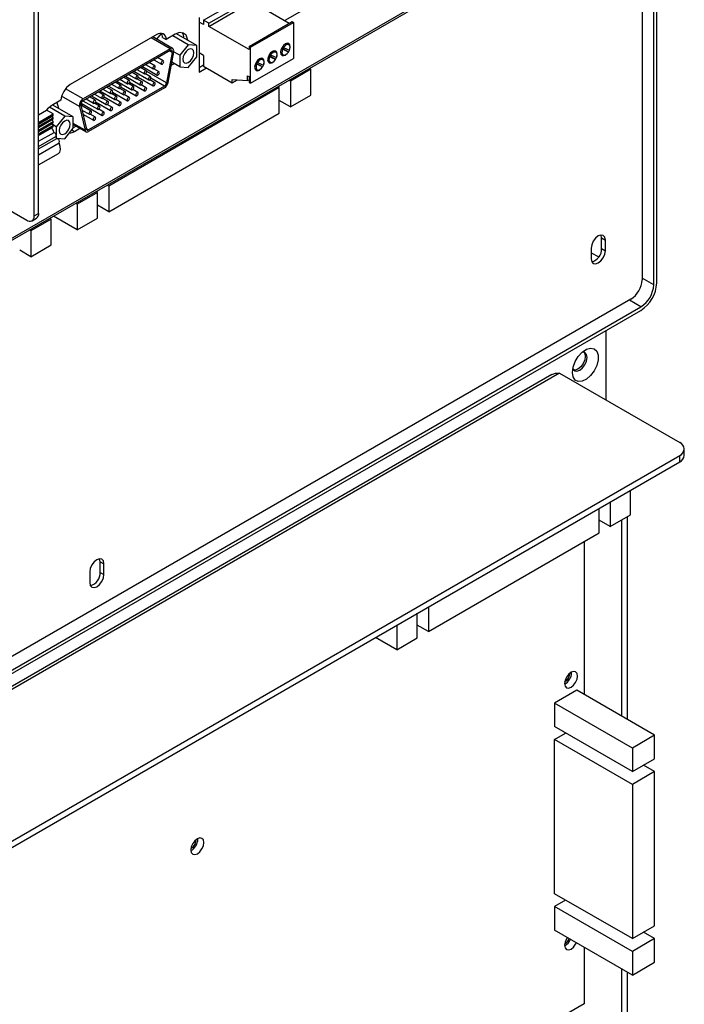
# Model space of a CAD drawing. Header units: millimetres. Extents: x 7146 to 9108, y -1574 to -663.
# Tile 287 of 289: x 8981 to 9108, y -1171 to -983. Entities that reach past the tile are written whole.
import ezdxf

# ---------------------------------------------------------------- set-up
doc = ezdxf.new("R2010")
doc.units = ezdxf.units.MM
doc.header["$LTSCALE"] = 3

msp = doc.modelspace()

# ---------------------------------------------------------------- linework, layer by layer
at = {"linetype": 'Continuous', "lineweight": 30}
for p, q in [((9102.03, -1033.66), (9102.03, -920.33)), ((9102.61, -1033.32), (9102.61, -920)), ((9099.8, -930.56), (9099.8, -1032.74)), ((8961.38, -1035.72), (9092.76, -959.88)), ((8962.06, -1034.93), (9092.59, -959.57)), ((8983.92, -1020.56), (8983.92, -979.57)), ((8984.76, -1020.07), (8984.76, -979.08)), ((9016.18, -983.22), (9024.39, -978.49)), ((9017.21, -983.82), (9025.41, -979.08)), ((9017.21, -984.43), (9025.41, -979.69)), ((9025.41, -979.69), (9032.54, -983.81)), ((9038.49, -979.37), (9031.67, -983.31)), ((9015.34, -982.73), (9015.34, -993.15)), ((9016.18, -983.22), (9016.18, -984.08)), ((9017.21, -983.82), (9016.18, -983.22)), ((9024.87, -988.24), (9033.07, -983.5)), ((9033.07, -983.5), (9033.33, -983.65)), ((9016.18, -984.08), (9015.34, -983.59)), ((9017.21, -984.43), (9017.21, -983.82)), ((9024.87, -988.85), (9017.21, -984.43)), ((9025.13, -988.39), (9033.33, -983.65)), ((9033.33, -983.65), (9033.33, -990.51)), ((9007.29, -985.99), (8990.78, -995.52)), ((9009.81, -988.68), (9006.22, -986.61)), ((9010.31, -988.63), (9006.52, -986.44)), ((9008.1, -985.75), (9007.22, -986.84)), ((9008.35, -986.52), (9009.06, -986.93)), ((9010.82, -985.91), (9009.06, -986.93)), ((9013.29, -987.91), (9010.32, -986.2)), ((9014.92, -988.06), (9011.02, -985.81)), ((9009.81, -988.68), (8993.22, -998.26)), ((9009.81, -989), (8993.22, -998.58)), ((9010.22, -989.37), (9009.7, -989.07)), ((9013.29, -987.91), (9011.67, -989.93)), ((9014.92, -988.06), (9013.29, -987.91)), ((9014.91, -990.23), (9014.92, -988.06)), ((9024.87, -988.24), (9024.87, -988.85)), ((9025.13, -988.39), (9024.87, -988.24)), ((9025.13, -995.25), (9025.13, -988.39)), ((9029.99, -989.35), (9029.54, -989.09)), ((9031.26, -988.78), (9031.05, -988.66)), ((9032.4, -989.31), (9031.1, -988.56)), ((9031.45, -988.44), (9031.24, -988.32)), ((9032.4, -989.31), (9031.26, -988.78)), ((9031.45, -988.44), (9032.58, -988.96)), ((9032.47, -987.93), (9032.02, -987.67)), ((9006.74, -990.77), (9008.19, -991.61)), ((9008.53, -991.01), (9007.43, -990.38)), ((9010.22, -989.37), (9009.14, -995.18)), ((9010.5, -989.29), (9009.42, -995.1)), ((9011.67, -989.93), (9010.5, -989.26)), ((9011.67, -989.93), (9011.67, -992.1)), ((9013.29, -992.24), (9014.91, -990.23)), ((9016.18, -989.96), (9015.34, -989.47)), ((9016.18, -989.96), (9016.18, -992)), ((9025.13, -995.25), (9033.33, -990.51)), ((9027.52, -990.78), (9027.07, -990.52)), ((9028.44, -991), (9028.89, -991.26)), ((9028.78, -990.23), (9028.57, -990.11)), ((9029.91, -990.75), (9028.62, -990)), ((9028.98, -989.85), (9028.78, -989.73)), ((9029.91, -990.75), (9028.78, -990.23)), ((9028.98, -989.85), (9030.12, -990.37)), ((9030.92, -989.57), (9031.37, -989.83)), ((9003.51, -992.64), (9004.95, -993.48)), ((9005.29, -992.88), (9004.19, -992.25)), ((9004.48, -992.08), (9004.42, -992.38)), ((9004.53, -992.05), (9007.38, -993.69)), ((9005.13, -991.71), (9006.57, -992.54)), ((9006.91, -991.95), (9005.81, -991.31)), ((9007.72, -993.1), (9006.74, -992.53)), ((9010.02, -991.84), (9010.63, -991.5)), ((9011.67, -992.1), (9010.14, -991.21)), ((9011.67, -992.1), (9013.29, -992.24)), ((9016.18, -991.84), (9015.34, -992.33)), ((9015.34, -993.15), (9016.75, -992.33)), ((9016.18, -992), (9021.68, -995.18)), ((9025.97, -992.43), (9026.42, -992.69)), ((9026.31, -991.64), (9026.1, -991.52)), ((9027.45, -992.16), (9026.15, -991.41)), ((9026.5, -991.29), (9026.29, -991.17)), ((9027.45, -992.16), (9026.31, -991.64)), ((9026.5, -991.29), (9027.63, -991.82)), ((9036.66, -992.6), (9032.77, -994.84)), ((9036.66, -992.6), (9036.37, -992.43)), ((9036.66, -997.5), (9036.66, -992.6)), ((9000.27, -994.51), (9001.71, -995.35)), ((9002.05, -994.75), (9000.95, -994.12)), ((9001.3, -993.92), (9004.14, -995.56)), ((9001.89, -993.58), (9003.33, -994.41)), ((9003.67, -993.82), (9002.57, -993.18)), ((9002.92, -992.98), (9005.76, -994.63)), ((9004.48, -994.97), (9003.5, -994.4)), ((9003.71, -994.13), (9006.57, -995.77)), ((9006.1, -994.03), (9005.12, -993.46)), ((9009.14, -995.18), (9005.36, -993)), ((9006.91, -995.18), (9005.93, -994.61)), ((9008.73, -995.8), (9006.15, -994.31)), ((9021.68, -994.56), (9024.61, -994.74)), ((9021.68, -995.18), (9021.68, -994.56)), ((9021.68, -995.18), (9022.65, -994.62)), ((9024.61, -993.84), (9024.87, -993.99)), ((9024.61, -994.74), (9024.61, -993.84)), ((9024.61, -994.74), (9024.87, -994.59)), ((9024.87, -993.99), (9024.87, -995.09)), ((9032.77, -994.84), (9032.48, -994.68)), ((8993.22, -998.26), (8989.88, -996.33)), ((9008.73, -995.8), (8994.29, -1004.13)), ((9008.73, -996.12), (8994.29, -1004.46)), ((8997.03, -996.38), (8998.47, -997.22)), ((8998.82, -996.62), (8997.71, -995.99)), ((8998.06, -995.79), (9000.9, -997.43)), ((9030.64, -996.07), (8998.12, -1014.85)), ((8998.65, -995.45), (9000.09, -996.28)), ((9000.44, -995.69), (8999.33, -995.05)), ((8999.68, -994.85), (9002.52, -996.49)), ((9001.25, -996.84), (9000.26, -996.27)), ((9000.48, -996), (9003.33, -997.64)), ((9002.86, -995.9), (9001.88, -995.33)), ((9002.1, -995.06), (9004.95, -996.71)), ((9003.67, -997.05), (9002.69, -996.48)), ((9005.29, -996.12), (9004.31, -995.55)), ((9024.87, -995.09), (9025.13, -995.25)), ((9030.64, -996.07), (9030.36, -995.9)), ((9030.64, -1000.97), (9030.64, -996.07)), ((9032.77, -994.84), (9032.77, -999.74)), ((8989.01, -998.5), (8987.26, -999.52)), ((8992.53, -999.66), (8989.15, -997.71)), ((8993.79, -998.25), (8995.23, -999.08)), ((8995.58, -998.49), (8994.48, -997.85)), ((8994.82, -997.66), (8997.66, -999.3)), ((8995.41, -997.32), (8996.85, -998.15)), ((8997.2, -997.56), (8996.1, -996.92)), ((8996.44, -996.72), (8999.28, -998.36)), ((8998.01, -998.71), (8997.02, -998.14)), ((8997.24, -997.87), (9000.09, -999.51)), ((8999.63, -997.77), (8998.64, -997.2)), ((8998.86, -996.93), (9001.71, -998.58)), ((9000.44, -998.92), (8999.45, -998.35)), ((9002.05, -997.99), (9001.07, -997.42)), ((9032.77, -999.74), (9030.64, -998.52)), ((9032.77, -999.74), (9036.66, -997.5)), ((8984.76, -1001.25), (8986.29, -1000.38)), ((8987.55, -1001.11), (8986.29, -1000.38)), ((8989.73, -1001.52), (8986.81, -999.83)), ((8991.35, -1001.66), (8987.45, -999.41)), ((8988.26, -998.93), (8988.52, -1000.03)), ((8992.53, -999.66), (8993.6, -1004.23)), ((8992.8, -999.42), (8993.88, -1004)), ((8994.77, -1000.57), (8992.81, -999.44)), ((8992.84, -999.07), (8996.85, -1001.38)), ((8993.22, -999.28), (8992.88, -999.48)), ((8993.02, -1000.36), (8994.43, -1001.17)), ((8993.2, -998.59), (8996.04, -1000.23)), ((8996.39, -999.64), (8995.4, -999.07)), ((8995.62, -998.8), (8998.47, -1000.45)), ((8997.2, -1000.79), (8996.21, -1000.22)), ((8998.82, -999.85), (8997.83, -999.29)), ((8984.76, -1002.72), (8987.55, -1001.11)), ((8984.76, -1002.99), (8987.55, -1001.38)), ((8984.76, -1003.03), (8987.33, -1001.55)), ((8984.76, -1003.45), (8987.55, -1001.84)), ((8984.76, -1003.68), (8987.55, -1002.07)), ((8987.33, -1001.55), (8987.55, -1001.38)), ((8987.55, -1001.84), (8987.33, -1001.55)), ((8987.54, -1002.58), (8987.33, -1002.2)), ((8987.55, -1001.38), (8987.55, -1001.11)), ((8987.55, -1002.07), (8987.55, -1001.84)), ((8989.73, -1001.52), (8988.11, -1003.54)), ((8991.35, -1001.66), (8989.73, -1001.52)), ((8991.35, -1003.83), (8991.35, -1001.66)), ((8993.21, -1001.15), (8995.23, -1002.32)), ((8995.58, -1001.72), (8994.59, -1001.15)), ((8998.12, -1019.75), (9030.64, -1000.97)), ((8984.76, -1004.19), (8987.54, -1002.58)), ((8984.76, -1004.39), (8987.54, -1002.79)), ((8984.76, -1004.43), (8987.33, -1002.95)), ((8984.76, -1004.91), (8987.52, -1003.32)), ((8984.76, -1005.15), (8987.52, -1003.56)), ((8984.76, -1005.25), (8987.3, -1003.78)), ((8987.3, -1003.78), (8987.3, -1003.69)), ((8987.33, -1002.95), (8987.54, -1002.79)), ((8987.52, -1003.32), (8987.33, -1002.95)), ((8988.11, -1003.54), (8987.43, -1003.14)), ((8987.52, -1003.56), (8987.52, -1003.32)), ((8987.54, -1002.79), (8987.54, -1002.58)), ((8988.11, -1003.54), (8988.11, -1005.14)), ((8989.73, -1005.84), (8991.35, -1003.83)), ((8993.6, -1004.23), (8991.35, -1002.93)), ((8991.35, -1003.1), (8993.79, -1004.51)), ((8991.93, -1003.43), (8991.35, -1003.76)), ((8991.58, -1004.45), (8992.63, -1003.84)), ((8994.29, -1004.13), (8993.85, -1003.88)), ((8984.76, -1006.33), (8987.7, -1004.64)), ((8984.76, -1007.31), (8988.04, -1005.42)), ((8984.76, -1007.79), (8988.25, -1005.78)), ((8988.11, -1005.3), (8988.11, -1005.48)), ((8988.23, -1005.71), (8989.73, -1005.84)), ((8991.08, -1004.16), (8991.58, -1004.45)), ((8984.76, -1008.89), (8988.66, -1006.64)), ((8984.76, -1010.8), (8988.54, -1008.62)), ((8969.63, -1013.95), (8982.5, -1021.38)), ((8998.12, -1014.85), (8997.83, -1014.68)), ((8998.12, -1014.85), (8998.12, -1019.75)), ((8996, -1016.07), (8992.11, -1018.32)), ((8996, -1016.07), (8995.71, -1015.91)), ((8996, -1020.97), (8996, -1016.07)), ((8992.11, -1018.32), (8991.82, -1018.15)), ((8992.11, -1018.32), (8992.11, -1023.22)), ((8998.12, -1019.75), (8996, -1018.52)), ((8983.5, -1021.48), (8984.35, -1020.99)), ((8983.92, -1020.56), (8984.76, -1020.07)), ((8987.16, -1021.17), (8986.87, -1021.01)), ((8992.11, -1023.22), (8987.58, -1020.6)), ((8992.11, -1023.22), (8996, -1020.97)), ((8987.16, -1021.17), (8983.27, -1023.42)), ((8987.16, -1026.07), (8987.16, -1021.17)), ((8983.27, -1023.42), (8982.98, -1023.25)), ((8983.27, -1023.42), (8983.27, -1028.32)), ((9092.09, -1024.74), (9092.8, -1025.15)), ((9092.09, -1026.78), (9092.09, -1024.74)), ((8983.27, -1028.32), (8987.16, -1026.07)), ((9092.8, -1027.19), (9092.8, -1025.15)), ((8983.27, -1028.32), (8981.15, -1027.09)), ((9090.11, -1026.7), (9090.11, -1028.74)), ((9090.11, -1027.56), (9091.53, -1028.37)), ((9092.09, -1026.78), (9092.8, -1027.19)), ((9102.03, -1033.66), (9099.8, -1032.39)), ((9097.68, -1036.41), (8908.88, -1145.4)), ((8910.79, -1146.87), (9099.59, -1037.88)), ((9099.59, -1037.88), (9097.38, -1036.59)), ((8910.79, -1147.54), (9099.59, -1038.55)), ((9092.87, -1042.43), (9092.87, -1055.6)), ((9082.62, -1050.78), (8931.01, -1138.3)), ((9084.07, -1050.52), (8931.26, -1138.73)), ((9084.07, -1050.52), (9106.98, -1063.75)), ((9107.86, -1066.2), (9107.86, -1064.97)), ((8958.41, -1151.96), (9106.98, -1066.2)), ((8958.41, -1153.18), (9106.98, -1067.42)), ((9106.98, -1067.42), (9106.98, -1066.2)), ((9097.61, -1077.52), (9097.61, -1072.83)), ((9093.72, -1075.07), (9093.72, -1079.77)), ((9091.6, -1080.99), (9091.6, -1076.3)), ((9093.72, -1079.77), (9091.6, -1078.55)), ((9093.72, -1079.77), (9097.61, -1077.52)), ((9095.95, -1115.92), (9095.95, -1078.48)), ((9097.01, -1116.54), (9097.01, -1077.87)), ((9059.07, -1099.77), (9091.6, -1080.99)), ((9088.77, -1082.63), (9088.77, -1111.78)), ((8996.49, -1086.46), (8997.2, -1086.87)), ((8996.49, -1088.5), (8996.49, -1086.46)), ((8994.51, -1088.42), (8994.51, -1090.46)), ((8996.49, -1088.5), (8997.2, -1088.91)), ((8997.2, -1088.91), (8997.2, -1086.87)), ((9059.07, -1095.08), (9059.07, -1099.77)), ((9056.95, -1101), (9056.95, -1096.3)), ((9053.06, -1098.55), (9053.06, -1103.24)), ((9059.07, -1099.77), (9056.95, -1098.55)), ((9053.06, -1103.24), (9048.99, -1100.89)), ((9053.06, -1103.24), (9056.95, -1101)), ((9086.01, -1107.82), (9086.01, -1107.73)), ((9086.36, -1107.62), (9086.36, -1107.5)), ((9087.35, -1110.96), (9083.11, -1113.41)), ((9102.2, -1119.54), (9087.35, -1110.96)), ((9083.11, -1113.41), (9083.11, -1117.9)), ((9097.96, -1121.99), (9083.11, -1113.41)), ((9097.96, -1126.48), (9083.11, -1117.9)), ((9083.11, -1120.35), (9085.23, -1119.13)), ((9083.11, -1149.75), (9083.11, -1120.35)), ((9097.96, -1128.93), (9083.11, -1120.35)), ((9102.2, -1119.54), (9097.96, -1121.99)), ((9102.2, -1124.03), (9102.2, -1119.54)), ((9097.96, -1121.99), (9097.96, -1126.48)), ((9097.96, -1126.48), (9102.2, -1124.03)), ((9102.2, -1126.48), (9100.08, -1125.25)), ((9102.2, -1126.48), (9097.96, -1128.93)), ((9102.2, -1155.87), (9102.2, -1126.48)), ((9097.96, -1128.93), (9097.96, -1158.32)), ((9015.12, -1139.35), (9015.12, -1139.24)), ((9014.77, -1139.56), (9014.77, -1139.47)), ((9097.96, -1158.32), (9083.11, -1149.75)), ((9085.23, -1150.97), (9083.11, -1152.2)), ((9083.11, -1152.2), (9083.11, -1156.69)), ((9097.96, -1160.77), (9083.11, -1152.2)), ((9097.96, -1158.32), (9102.2, -1155.87)), ((9097.96, -1165.26), (9083.11, -1156.69)), ((9102.2, -1158.32), (9100.08, -1157.1)), ((9102.2, -1158.32), (9097.96, -1160.77)), ((9102.2, -1162.81), (9102.2, -1158.32)), ((9088.77, -1159.96), (9088.77, -1170.73)), ((9097.96, -1160.77), (9097.96, -1165.26)), ((9097.96, -1165.26), (9102.2, -1162.81)), ((9095.95, -1175.29), (9095.95, -1164.1)), ((9097.01, -1174.67), (9097.01, -1164.71)), ((9088.77, -1170.73), (9074.77, -1178.82))]:
    msp.add_line(p, q, dxfattribs=at)
at = {"linetype": 'Continuous', "lineweight": 30, "flags": 128}
for points in [[(9013.18, -987.06), (9013.15, -986.83), (9012.87, -986.1), (9012.34, -985.68), (9011.63, -985.61), (9010.82, -985.91)], [(9010.5, -989.29), (9010.52, -989.09), (9010.5, -988.92), (9010.45, -988.78), (9010.36, -988.67), (9010.25, -988.6), (9010.12, -988.58), (9009.97, -988.61), (9009.81, -988.68)], [(9010.22, -989.37), (9010.23, -989.25), (9010.22, -989.15), (9010.19, -989.06), (9010.14, -989), (9010.07, -988.96), (9009.99, -988.95), (9009.9, -988.96), (9009.81, -989)], [(9014.35, -989.47), (9014.27, -989.04), (9014.04, -988.78), (9013.7, -988.71), (9013.29, -988.85), (9012.89, -989.18), (9012.54, -989.65), (9012.31, -990.18), (9012.23, -990.69), (9012.31, -991.11), (9012.54, -991.38), (9012.89, -991.44), (9013.29, -991.3), (9013.7, -990.98), (9014.04, -990.51), (9014.27, -989.98), (9014.35, -989.47)], [(9030.15, -990.26), (9030.19, -990.16), (9030.26, -989.72), (9030.19, -989.35), (9029.99, -989.12), (9029.69, -989.06), (9029.34, -989.18)], [(9031.81, -987.76), (9031.46, -988.04), (9031.16, -988.44), (9030.96, -988.9), (9030.89, -989.35), (9030.96, -989.71), (9031.16, -989.94), (9031.46, -990), (9031.81, -989.88), (9032.16, -989.6), (9032.23, -989.52)], [(9031.26, -988.78), (9031.16, -989.13), (9031.15, -989.45), (9031.23, -989.7), (9031.4, -989.85), (9031.63, -989.88), (9031.89, -989.79), (9032.16, -989.59), (9032.4, -989.31)], [(9032.58, -988.96), (9032.68, -988.62), (9032.69, -988.3), (9032.6, -988.06), (9032.44, -987.91), (9032.21, -987.88), (9031.95, -987.96), (9031.68, -988.16), (9031.45, -988.44)], [(9032.63, -988.83), (9032.66, -988.73), (9032.73, -988.29), (9032.66, -987.92), (9032.46, -987.69), (9032.16, -987.63), (9031.81, -987.76)], [(9032.39, -989.3), (9032.46, -989.19), (9032.58, -988.96)], [(9008.6, -991.17), (9008.58, -991.07), (9008.53, -991.01), (9008.45, -991), (9008.36, -991.03), (9008.27, -991.1), (9008.19, -991.21), (9008.14, -991.33), (9008.12, -991.45), (9008.14, -991.55), (9008.19, -991.61), (9008.27, -991.62), (9008.36, -991.59), (9008.45, -991.51), (9008.53, -991.41), (9008.58, -991.29), (9008.6, -991.17)], [(9026.86, -990.61), (9026.51, -990.9), (9026.21, -991.3), (9026.01, -991.76), (9025.94, -992.21), (9026.01, -992.57), (9026.21, -992.8), (9026.51, -992.86), (9026.86, -992.74), (9027.21, -992.45), (9027.28, -992.38)], [(9027.63, -991.82), (9027.73, -991.47), (9027.74, -991.16), (9027.65, -990.92), (9027.49, -990.77), (9027.26, -990.74), (9027, -990.82), (9026.73, -991.01), (9026.5, -991.29)], [(9027.68, -991.69), (9027.71, -991.59), (9027.78, -991.14), (9027.71, -990.78), (9027.51, -990.55), (9027.21, -990.49), (9026.86, -990.61)], [(9029.34, -989.18), (9028.98, -989.47), (9028.69, -989.87), (9028.49, -990.33), (9028.42, -990.78), (9028.49, -991.14), (9028.69, -991.37), (9028.98, -991.43), (9029.34, -991.31), (9029.69, -991.02), (9029.76, -990.95)], [(9028.78, -990.23), (9028.68, -990.57), (9028.67, -990.88), (9028.76, -991.13), (9028.92, -991.28), (9029.15, -991.31), (9029.41, -991.22), (9029.68, -991.03), (9029.91, -990.75)], [(9030.12, -990.37), (9030.21, -990.03), (9030.21, -989.72), (9030.13, -989.48), (9029.96, -989.34), (9029.74, -989.31), (9029.48, -989.39), (9029.22, -989.58), (9028.98, -989.85)], [(9029.91, -990.75), (9029.99, -990.62), (9030.11, -990.37)], [(9005.36, -993.04), (9005.35, -992.94), (9005.29, -992.88), (9005.21, -992.87), (9005.12, -992.9), (9005.03, -992.97), (9004.95, -993.08), (9004.9, -993.2), (9004.88, -993.32), (9004.9, -993.42), (9004.95, -993.48), (9005.03, -993.49), (9005.12, -993.46), (9005.21, -993.38), (9005.29, -993.28), (9005.35, -993.16), (9005.36, -993.04)], [(9006.98, -992.1), (9006.97, -992.01), (9006.91, -991.95), (9006.83, -991.93), (9006.74, -991.96), (9006.65, -992.04), (9006.57, -992.15), (9006.52, -992.27), (9006.5, -992.38), (9006.52, -992.48), (9006.57, -992.54), (9006.65, -992.56), (9006.74, -992.52), (9006.83, -992.45), (9006.91, -992.34), (9006.97, -992.22), (9006.98, -992.1)], [(9026.31, -991.64), (9026.21, -991.99), (9026.2, -992.31), (9026.28, -992.55), (9026.45, -992.7), (9026.68, -992.74), (9026.94, -992.65), (9027.21, -992.45), (9027.45, -992.16)], [(9027.44, -992.16), (9027.51, -992.05), (9027.63, -991.81)], [(9002.13, -994.91), (9002.11, -994.81), (9002.05, -994.75), (9001.98, -994.74), (9001.88, -994.77), (9001.79, -994.84), (9001.71, -994.95), (9001.66, -995.07), (9001.64, -995.19), (9001.66, -995.28), (9001.71, -995.35), (9001.79, -995.36), (9001.88, -995.33), (9001.98, -995.25), (9002.05, -995.15), (9002.11, -995.03), (9002.13, -994.91)], [(9003.75, -993.97), (9003.73, -993.88), (9003.67, -993.82), (9003.6, -993.8), (9003.5, -993.83), (9003.41, -993.91), (9003.33, -994.01), (9003.28, -994.14), (9003.26, -994.25), (9003.28, -994.35), (9003.33, -994.41), (9003.41, -994.43), (9003.5, -994.39), (9003.6, -994.32), (9003.67, -994.21), (9003.73, -994.09), (9003.75, -993.97)], [(9006.17, -994.19), (9006.16, -994.09), (9006.1, -994.03), (9006.02, -994.02), (9005.93, -994.05), (9005.84, -994.12), (9005.76, -994.23), (9005.71, -994.35), (9005.69, -994.47), (9005.71, -994.56), (9005.76, -994.63), (9005.84, -994.64), (9005.93, -994.61), (9006.02, -994.53), (9006.1, -994.43), (9006.16, -994.31), (9006.17, -994.19)], [(9007.79, -993.25), (9007.77, -993.16), (9007.72, -993.1), (9007.64, -993.08), (9007.55, -993.11), (9007.46, -993.19), (9007.38, -993.29), (9007.33, -993.42), (9007.31, -993.53), (9007.33, -993.63), (9007.38, -993.69), (9007.46, -993.71), (9007.55, -993.67), (9007.64, -993.6), (9007.72, -993.49), (9007.77, -993.37), (9007.79, -993.25)], [(8998.89, -996.78), (8998.87, -996.68), (8998.82, -996.62), (8998.74, -996.61), (8998.64, -996.64), (8998.55, -996.71), (8998.47, -996.82), (8998.42, -996.94), (8998.4, -997.06), (8998.42, -997.15), (8998.47, -997.22), (8998.55, -997.23), (8998.64, -997.2), (8998.74, -997.12), (8998.82, -997.02), (8998.87, -996.9), (8998.89, -996.78)], [(9000.51, -995.84), (9000.49, -995.75), (9000.44, -995.69), (9000.36, -995.67), (9000.26, -995.7), (9000.17, -995.78), (9000.09, -995.88), (9000.04, -996.01), (9000.02, -996.12), (9000.04, -996.22), (9000.09, -996.28), (9000.17, -996.3), (9000.26, -996.26), (9000.36, -996.19), (9000.44, -996.08), (9000.49, -995.96), (9000.51, -995.84)], [(9002.94, -996.06), (9002.92, -995.96), (9002.86, -995.9), (9002.79, -995.89), (9002.69, -995.92), (9002.6, -995.99), (9002.52, -996.1), (9002.47, -996.22), (9002.45, -996.34), (9002.47, -996.43), (9002.52, -996.49), (9002.6, -996.51), (9002.69, -996.48), (9002.79, -996.4), (9002.86, -996.3), (9002.92, -996.18), (9002.94, -996.06)], [(9004.55, -995.12), (9004.54, -995.03), (9004.48, -994.97), (9004.4, -994.95), (9004.31, -994.98), (9004.22, -995.06), (9004.14, -995.16), (9004.09, -995.29), (9004.07, -995.4), (9004.09, -995.5), (9004.14, -995.56), (9004.22, -995.58), (9004.31, -995.54), (9004.4, -995.47), (9004.48, -995.36), (9004.54, -995.24), (9004.55, -995.12)], [(9005.36, -996.27), (9005.35, -996.18), (9005.29, -996.12), (9005.21, -996.1), (9005.12, -996.13), (9005.03, -996.21), (9004.95, -996.31), (9004.9, -996.43), (9004.88, -996.55), (9004.9, -996.65), (9004.95, -996.71), (9005.03, -996.72), (9005.12, -996.69), (9005.21, -996.62), (9005.29, -996.51), (9005.35, -996.39), (9005.36, -996.27)], [(9006.98, -995.34), (9006.97, -995.24), (9006.91, -995.18), (9006.83, -995.17), (9006.74, -995.2), (9006.65, -995.27), (9006.57, -995.38), (9006.52, -995.5), (9006.5, -995.62), (9006.52, -995.71), (9006.57, -995.77), (9006.65, -995.79), (9006.74, -995.76), (9006.83, -995.68), (9006.91, -995.58), (9006.97, -995.46), (9006.98, -995.34)], [(8995.65, -998.65), (8995.63, -998.55), (8995.58, -998.49), (8995.5, -998.48), (8995.41, -998.51), (8995.31, -998.58), (8995.23, -998.69), (8995.18, -998.81), (8995.16, -998.93), (8995.18, -999.02), (8995.23, -999.08), (8995.31, -999.1), (8995.41, -999.07), (8995.5, -998.99), (8995.58, -998.89), (8995.63, -998.77), (8995.65, -998.65)], [(8997.27, -997.71), (8997.25, -997.62), (8997.2, -997.56), (8997.12, -997.54), (8997.03, -997.57), (8996.93, -997.65), (8996.85, -997.75), (8996.8, -997.88), (8996.78, -997.99), (8996.8, -998.09), (8996.85, -998.15), (8996.93, -998.17), (8997.03, -998.13), (8997.12, -998.06), (8997.2, -997.95), (8997.25, -997.83), (8997.27, -997.71)], [(8999.7, -997.93), (8999.68, -997.83), (8999.63, -997.77), (8999.55, -997.76), (8999.45, -997.79), (8999.36, -997.86), (8999.28, -997.97), (8999.23, -998.09), (8999.21, -998.21), (8999.23, -998.3), (8999.28, -998.36), (8999.36, -998.38), (8999.45, -998.35), (8999.55, -998.27), (8999.63, -998.17), (8999.68, -998.05), (8999.7, -997.93)], [(9001.32, -996.99), (9001.3, -996.9), (9001.25, -996.84), (9001.17, -996.82), (9001.07, -996.85), (9000.98, -996.93), (9000.9, -997.03), (9000.85, -997.15), (9000.83, -997.27), (9000.85, -997.37), (9000.9, -997.43), (9000.98, -997.44), (9001.07, -997.41), (9001.17, -997.34), (9001.25, -997.23), (9001.3, -997.11), (9001.32, -996.99)], [(9002.13, -998.14), (9002.11, -998.05), (9002.05, -997.99), (9001.98, -997.97), (9001.88, -998), (9001.79, -998.08), (9001.71, -998.18), (9001.66, -998.3), (9001.64, -998.42), (9001.66, -998.52), (9001.71, -998.58), (9001.79, -998.59), (9001.88, -998.56), (9001.98, -998.49), (9002.05, -998.38), (9002.11, -998.26), (9002.13, -998.14)], [(9003.75, -997.21), (9003.73, -997.11), (9003.67, -997.05), (9003.6, -997.03), (9003.5, -997.07), (9003.41, -997.14), (9003.33, -997.25), (9003.28, -997.37), (9003.26, -997.49), (9003.28, -997.58), (9003.33, -997.64), (9003.41, -997.66), (9003.5, -997.63), (9003.6, -997.55), (9003.67, -997.45), (9003.73, -997.33), (9003.75, -997.21)], [(8987.26, -999.52), (8986.45, -1000.15), (8986.18, -1000.44)], [(8996.46, -999.8), (8996.44, -999.7), (8996.39, -999.64), (8996.31, -999.62), (8996.22, -999.66), (8996.12, -999.73), (8996.04, -999.84), (8995.99, -999.96), (8995.97, -1000.08), (8995.99, -1000.17), (8996.04, -1000.23), (8996.12, -1000.25), (8996.22, -1000.22), (8996.31, -1000.14), (8996.39, -1000.04), (8996.44, -999.91), (8996.46, -999.8)], [(8998.08, -998.86), (8998.06, -998.77), (8998.01, -998.71), (8997.93, -998.69), (8997.84, -998.72), (8997.74, -998.8), (8997.66, -998.9), (8997.61, -999.02), (8997.59, -999.14), (8997.61, -999.24), (8997.66, -999.3), (8997.74, -999.31), (8997.84, -999.28), (8997.93, -999.21), (8998.01, -999.1), (8998.06, -998.98), (8998.08, -998.86)], [(8998.89, -1000.01), (8998.87, -999.92), (8998.82, -999.85), (8998.74, -999.84), (8998.64, -999.87), (8998.55, -999.95), (8998.47, -1000.05), (8998.42, -1000.17), (8998.4, -1000.29), (8998.42, -1000.39), (8998.47, -1000.45), (8998.55, -1000.46), (8998.64, -1000.43), (8998.74, -1000.36), (8998.82, -1000.25), (8998.87, -1000.13), (8998.89, -1000.01)], [(9000.51, -999.08), (9000.49, -998.98), (9000.44, -998.92), (9000.36, -998.9), (9000.26, -998.94), (9000.17, -999.01), (9000.09, -999.12), (9000.04, -999.24), (9000.02, -999.36), (9000.04, -999.45), (9000.09, -999.51), (9000.17, -999.53), (9000.26, -999.5), (9000.36, -999.42), (9000.44, -999.32), (9000.49, -999.19), (9000.51, -999.08)], [(8994.84, -1000.73), (8994.82, -1000.64), (8994.77, -1000.57), (8994.69, -1000.56), (8994.6, -1000.59), (8994.5, -1000.67), (8994.43, -1000.77), (8994.37, -1000.89), (8994.35, -1001.01), (8994.37, -1001.11), (8994.43, -1001.17), (8994.5, -1001.18), (8994.6, -1001.15), (8994.69, -1001.08), (8994.77, -1000.97), (8994.82, -1000.85), (8994.84, -1000.73)], [(8995.65, -1001.88), (8995.63, -1001.78), (8995.58, -1001.72), (8995.5, -1001.71), (8995.41, -1001.74), (8995.31, -1001.82), (8995.23, -1001.92), (8995.18, -1002.04), (8995.16, -1002.16), (8995.18, -1002.26), (8995.23, -1002.32), (8995.31, -1002.33), (8995.41, -1002.3), (8995.5, -1002.23), (8995.58, -1002.12), (8995.63, -1002), (8995.65, -1001.88)], [(8997.27, -1000.95), (8997.25, -1000.85), (8997.2, -1000.79), (8997.12, -1000.77), (8997.03, -1000.81), (8996.93, -1000.88), (8996.85, -1000.99), (8996.8, -1001.11), (8996.78, -1001.23), (8996.8, -1001.32), (8996.85, -1001.38), (8996.93, -1001.4), (8997.03, -1001.37), (8997.12, -1001.29), (8997.2, -1001.19), (8997.25, -1001.06), (8997.27, -1000.95)], [(8990.79, -1003.07), (8990.71, -1002.65), (8990.48, -1002.38), (8990.14, -1002.31), (8989.73, -1002.46), (8989.33, -1002.78), (8988.98, -1003.25), (8988.75, -1003.78), (8988.67, -1004.29), (8988.75, -1004.71), (8988.98, -1004.98), (8989.33, -1005.05), (8989.73, -1004.91), (8990.14, -1004.58), (8990.48, -1004.11), (8990.71, -1003.58), (8990.79, -1003.07)], [(8993.88, -1004), (8993.9, -1004.06), (8993.93, -1004.11), (8993.98, -1004.15), (8994.03, -1004.18), (8994.09, -1004.19), (8994.15, -1004.19), (8994.22, -1004.17), (8994.29, -1004.13)], [(8988.04, -1005.42), (8988.1, -1005.34), (8988.12, -1005.24), (8988.1, -1005.12), (8988.06, -1004.98), (8987.99, -1004.86), (8987.9, -1004.75), (8987.8, -1004.68), (8987.7, -1004.64)], [(8993.6, -1004.23), (8993.64, -1004.34), (8993.7, -1004.43), (8993.77, -1004.49), (8993.85, -1004.54), (8993.95, -1004.56), (8994.06, -1004.55), (8994.17, -1004.52), (8994.29, -1004.46)], [(8988.54, -1008.62), (8988.78, -1008.37), (8988.93, -1007.9), (8988.89, -1007.29), (8988.66, -1006.64)], [(9092.8, -1025.15), (9092.7, -1024.61), (9092.41, -1024.28), (9091.97, -1024.19), (9091.46, -1024.37), (9090.94, -1024.78), (9090.51, -1025.37), (9090.21, -1026.04), (9090.11, -1026.7)], [(9092.09, -1024.74), (9091.99, -1024.2), (9091.98, -1024.19)], [(9090.11, -1028.74), (9090.21, -1029.27), (9090.51, -1029.61), (9090.94, -1029.69), (9091.46, -1029.51), (9091.97, -1029.1), (9092.41, -1028.51), (9092.7, -1027.84), (9092.8, -1027.19)], [(9086.51, -1050.38), (9086.64, -1049.37), (9087.03, -1048.32), (9087.63, -1047.34), (9088.37, -1046.53), (9089.19, -1045.98), (9089.98, -1045.76), (9090.66, -1045.88), (9091.16, -1046.33), (9091.42, -1047.07), (9091.42, -1048.01), (9091.16, -1049.05), (9090.66, -1050.08), (9089.98, -1050.99), (9089.19, -1051.68), (9088.37, -1052.07), (9087.63, -1052.12), (9087.03, -1051.83), (9086.64, -1051.23), (9086.51, -1050.38)], [(9086.58, -1049.64), (9086.61, -1049.72), (9086.92, -1050.07), (9087.38, -1050.16), (9087.92, -1049.97), (9088.46, -1049.53), (9088.92, -1048.91), (9089.23, -1048.21), (9089.33, -1047.52), (9089.23, -1046.96), (9088.92, -1046.61), (9088.46, -1046.52), (9088.38, -1046.53)], [(9088.73, -1046.53), (9088.87, -1046.75), (9088.98, -1047.32), (9088.87, -1048), (9088.57, -1048.71), (9088.11, -1049.33), (9087.57, -1049.77), (9087.03, -1049.95), (9086.76, -1049.94)], [(8997.2, -1086.87), (8997.1, -1086.33), (8996.81, -1086), (8996.37, -1085.91), (8995.86, -1086.09), (8995.34, -1086.51), (8994.91, -1087.09), (8994.61, -1087.77), (8994.51, -1088.42)], [(8996.49, -1086.46), (8996.39, -1085.92), (8996.38, -1085.91)], [(8994.51, -1090.46), (8994.61, -1090.99), (8994.91, -1091.33), (8995.34, -1091.41), (8995.86, -1091.24), (8996.37, -1090.82), (8996.81, -1090.23), (8997.1, -1089.56), (8997.2, -1088.91)], [(9087.5, -1108.27), (9087.4, -1107.78), (9087.13, -1107.47), (9086.73, -1107.39), (9086.26, -1107.55), (9085.79, -1107.94), (9085.38, -1108.48), (9085.12, -1109.1), (9085.02, -1109.7), (9085.12, -1110.19), (9085.38, -1110.5), (9085.79, -1110.58), (9086.26, -1110.41), (9086.73, -1110.03), (9087.13, -1109.49), (9087.4, -1108.87), (9087.5, -1108.27)], [(9016.26, -1140.01), (9016.16, -1139.51), (9015.89, -1139.2), (9015.49, -1139.13), (9015.02, -1139.29), (9014.54, -1139.67), (9014.14, -1140.21), (9013.87, -1140.83), (9013.78, -1141.43), (9013.87, -1141.93), (9014.14, -1142.24), (9014.54, -1142.31), (9015.02, -1142.15), (9015.49, -1141.77), (9015.89, -1141.23), (9016.16, -1140.61), (9016.26, -1140.01)], [(9085.56, -1158.1), (9085.38, -1158.37), (9085.12, -1158.99), (9085.02, -1159.59), (9085.12, -1160.08), (9085.38, -1160.39), (9085.79, -1160.47), (9086.26, -1160.3), (9086.73, -1159.92), (9087.13, -1159.38), (9087.28, -1159.1)]]:
    msp.add_lwpolyline(points, dxfattribs=at)
at = {"linetype": 'Continuous', "lineweight": 30}
for centre, radius, start, end in [((9007.99, -986.82), 1.08, 354.2431, 129.7157), ((9006.89, -986.51), 1.47, 359.6726, 31.3318), ((9010.66, -986.7), 1.81, 3.2243, 37.2354), ((8992.87, -998.77), 3.86, 122.7066, 175.9698), ((9007.88, -994.81), 1.57, 302.9479, 349.2602), ((9008.22, -995.01), 0.941, 302.9522, 349.2555), ((8993.98, -999.5), 1.46, 121.5234, 186.2687), ((8993.67, -999.33), 0.876, 121.5199, 186.2726), ((8968.63, -1013.04), 20.84, 23.7792, 26.3698), ((8987.7, -1005.84), 0.548, 6.5342, 51.5526), ((8988.09, -1006.39), 0.629, 336.2032, 75.2741), ((8990.78, -1003.24), 1.45, 265.2645, 303.3393), ((8983.05, -1020.7), 0.873, 230.7966, 9.2141), ((8983.86, -1020.21), 0.918, 302.453, 8.8594), ((9089.62, -1026.89), 2.47, 283.988, 2.5243), ((9095.19, -1032.53), 4.61, 302.6055, 357.3945), ((9096.05, -1033.03), 6.56, 302.6055, 357.3945), ((9096.73, -1033.42), 5.3, 302.6055, 357.3945), ((9106.51, -1064.97), 1.31, 290.7838, 69.2159), ((9106.35, -1066.05), 1.51, 294.3747, 354.3058), ((8994.02, -1088.61), 2.47, 283.9855, 2.5268), ((9083.78, -1107.54), 2.59, 298.8545, 358.4185), ((9084.16, -1107.77), 1.85, 298.5354, 358.4516), ((9012.53, -1139.28), 2.59, 298.8545, 358.4184), ((9012.92, -1139.51), 1.85, 298.5357, 358.4518), ((9083.82, -1157.5), 2.51, 298.7294, 338.0204), ((9084.19, -1157.7), 1.81, 298.4478, 340.6472)]:
    msp.add_arc(centre, radius, start, end, dxfattribs=at)
msp.add_open_spline([(9082.62, -1050.78), (9082.84, -1050.68), (9083.29, -1050.47), (9083.81, -1050.51), (9084.07, -1050.52)], degree=3, knots=[0, 0, 0, 0, 0.505822, 1, 1, 1, 1], dxfattribs=at)

doc.saveas('drawing.dxf')
